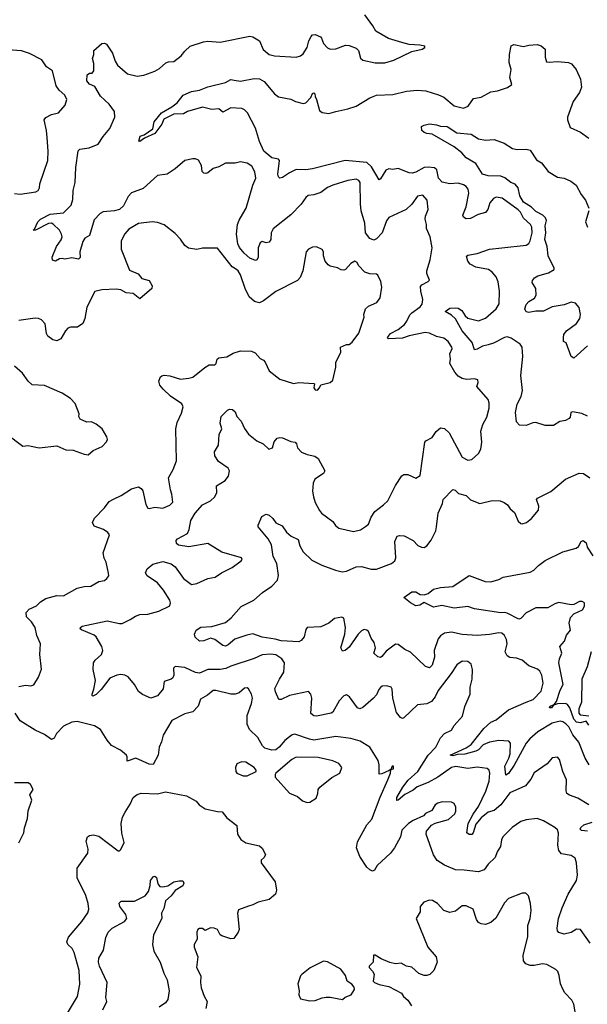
# Model space of a CAD drawing. Extents: x 2133461 to 2293071, y 753526 to 916327.
# Tile 341 of 459: x 2229582 to 2233754, y 902365 to 909600. Entities that reach past the tile are written whole.
import ezdxf

# ---------------------------------------------------------------- set-up
doc = ezdxf.new("R2010")
doc.units = 0

msp = doc.modelspace()

# ---------------------------------------------------------------- linework, layer by layer
at = {"layer": '0CON10XD'}
for points in [[(2232704.6, 904355.4), (2232755, 904380), (2232776.2, 904415), (2232837, 904483), (2232853.9, 904553.9), (2232894.2, 904645), (2232892.5, 904695), (2232908.6, 904755), (2232910.8, 904825), (2232901.2, 904865), (2232875, 904883.8), (2232834.2, 904885.8), (2232795, 904858.8), (2232754.6, 904795.4), (2232658.6, 904671.4), (2232635.4, 904624.6), (2232609.6, 904590.4), (2232575, 904572.2), (2232506.7, 904565), (2232405, 904470), (2232395, 904466.7), (2232381.7, 904471.7), (2232350.7, 904510.7), (2232324.3, 904615), (2232320.5, 904680.5), (2232312.5, 904695), (2232280, 904705), (2232247.7, 904702.3), (2232235, 904693.8), (2232221.7, 904678.3), (2232205, 904640), (2232184, 904615), (2232105, 904547.5), (2232083, 904537), (2232064.6, 904544.6), (2232005.5, 904625.5), (2231985, 904640), (2231965, 904631.2), (2231931.4, 904595), (2231885, 904512.5), (2231872.5, 904505), (2231765, 904482.9), (2231744.2, 904484.2), (2231722.5, 904502.5), (2231730, 904615), (2231723.1, 904645), (2231705, 904664.3), (2231565, 904635.6), (2231505, 904604), (2231487.5, 904605), (2231461.3, 904661.3), (2231458.1, 904685), (2231490.9, 904755), (2231523.5, 904805), (2231527.5, 904875), (2231507.8, 904905), (2231465, 904932.7), (2231425, 904938.1), (2231365, 904933.3), (2231305, 904906.2), (2231135, 904851.3), (2231097.7, 904832.3), (2231055, 904825.3), (2230965.3, 904824.7), (2230905, 904798.2), (2230875, 904804.7), (2230795, 904840.5), (2230725, 904848.6), (2230713.3, 904835), (2230714, 904785), (2230708.2, 904765), (2230695, 904754.6), (2230645, 904737.5), (2230637, 904683), (2230595, 904633.3), (2230545, 904615.7), (2230485, 904642.5), (2230456, 904665), (2230426.2, 904715), (2230380.5, 904770.5), (2230355, 904783.8), (2230325, 904790), (2230295, 904784), (2230245, 904760.8), (2230181.5, 904678.5), (2230145, 904641.9), (2230120.8, 904630.8), (2230114.2, 904634.2), (2230115.7, 904645), (2230128.1, 904681.9), (2230138.2, 904745), (2230121.4, 904825), (2230124.2, 904875), (2230137.5, 904895), (2230182.5, 904935), (2230194.3, 904965), (2230186.7, 904995), (2230145, 905066.2), (2230128.9, 905078.9), (2230035.9, 905115.9), (2230026.7, 905125), (2230028.8, 905135), (2230042.5, 905145), (2230225, 905184.4), (2230315, 905162.5), (2230335, 905164.5), (2230395, 905191.9), (2230432.6, 905217.4), (2230465, 905228.5), (2230525, 905233.3), (2230605.4, 905254.6), (2230685, 905294.3), (2230690, 905315), (2230685.5, 905335), (2230638.3, 905408.3), (2230595, 905461.2), (2230520, 905515), (2230506.2, 905535), (2230518.8, 905565), (2230560.7, 905599.3), (2230635, 905618.5), (2230695, 905603.1), (2230725, 905580), (2230785, 905494), (2230845, 905450.8), (2230885, 905457.5), (2230965, 905494), (2231020, 905505), (2231064.5, 905535.5), (2231144.1, 905575.9), (2231210, 905625), (2231216.2, 905635), (2231212.5, 905645), (2231068, 905688), (2230965, 905752.5), (2230825, 905726.4), (2230748.8, 905738.8), (2230735, 905752.5), (2230732.3, 905772.3), (2230741.2, 905785), (2230814.7, 905825.3), (2230826.9, 905855), (2230839.5, 905920.5), (2230873.1, 905975), (2230924.8, 906035.2), (2230985.6, 906065), (2231017.3, 906095), (2231031.5, 906125), (2231027.8, 906175), (2231093.1, 906215), (2231116.9, 906245), (2231124.3, 906284.3), (2231115.7, 906305), (2231044.4, 906355), (2231017.1, 906395), (2231014.4, 906425), (2231044.2, 906475), (2231047.5, 906552.5), (2231068, 906595), (2231056.7, 906635), (2231063.3, 906685), (2231108.8, 906731.2), (2231125, 906738), (2231146.7, 906735), (2231165, 906720), (2231178, 906685), (2231210.3, 906650.3), (2231235, 906595.8), (2231265, 906554.3), (2231325, 906506.7), (2231372.5, 906485), (2231413.9, 906443.9), (2231440, 906455), (2231452.3, 906497.7), (2231475.8, 906524.2), (2231495, 906530.8), (2231515, 906528.1), (2231575, 906500), (2231608, 906495), (2231617.8, 906485), (2231624.6, 906454.6), (2231653.6, 906423.6), (2231695, 906404.4), (2231752.1, 906392.1), (2231775.6, 906375.6), (2231826, 906286), (2231815, 906266.2), (2231750.8, 906225), (2231738.1, 906195), (2231735.6, 906135), (2231741.9, 906095), (2231755, 906053.3), (2231786.2, 905995), (2231800, 905975), (2231885, 905913.3), (2231904.3, 905884.3), (2231927.5, 905865), (2232035, 905839.2), (2232087.7, 905852.3), (2232125, 905876.2), (2232145.5, 905894.5), (2232165.5, 905945), (2232192.4, 905987.6), (2232257.5, 906035), (2232287.1, 906065), (2232345, 906178.8), (2232390.3, 906249.7), (2232405, 906258.8), (2232435, 906258), (2232495, 906231.2), (2232525, 906251.2), (2232561.1, 906495), (2232568, 906505), (2232615, 906531.4), (2232642.5, 906575), (2232675, 906601.4), (2232705, 906597.5), (2232739.4, 906565), (2232835, 906386.7), (2232875, 906363.3), (2232905, 906367.5), (2232955, 906413.3), (2232972, 906445), (2232978, 906495), (2232972.3, 906577.7), (2232986.7, 906625), (2233015, 906680), (2233033.3, 906745), (2233033.3, 906785), (2233025, 906810), (2232942.5, 906905), (2232952.5, 906935), (2232950, 906955), (2232925, 906962), (2232865.9, 906955.9), (2232834.2, 906964.2), (2232805, 906982), (2232780.2, 907010.2), (2232743.8, 907075), (2232749.6, 907105), (2232744.5, 907145), (2232760.8, 907185), (2232759.2, 907195), (2232731.4, 907235), (2232700.2, 907260.2), (2232645, 907273.1), (2232595, 907296.4), (2232562.1, 907302.1), (2232445, 907277.8), (2232395, 907259.2), (2232292.5, 907255), (2232286.7, 907265), (2232308, 907295), (2232365, 907323.2), (2232409.7, 907360.3), (2232428.4, 907385), (2232449.5, 907430.5), (2232465, 907446.2), (2232525, 907490.9), (2232540.4, 907509.6), (2232545.9, 907545), (2232531.3, 907605), (2232529.3, 907640.7), (2232537.8, 907652.2), (2232584.1, 907675.9), (2232593.6, 907686.4), (2232575.7, 907735), (2232575.7, 907755.7), (2232598.5, 907835), (2232614.4, 907924.4), (2232600, 908005), (2232572.5, 908065), (2232572.5, 908095), (2232562.9, 908135), (2232564.3, 908155.7), (2232584, 908205), (2232576.2, 908275), (2232545, 908310), (2232506.1, 908303.9), (2232463.8, 908245), (2232423.3, 908205), (2232295, 908146.9), (2232278.1, 908121.9), (2232247.1, 908035), (2232205, 907988.9), (2232185, 907980), (2232155, 907993.1), (2232122.9, 908035), (2232120, 908105), (2232092.7, 908195), (2232086.5, 908246.5), (2232084.4, 908404.4), (2232075, 908419.2), (2232055, 908427.5), (2231995, 908418.1), (2231885, 908384.3), (2231845, 908366.7), (2231795, 908329.6), (2231745, 908312.5), (2231702.5, 908307.5), (2231685.8, 908295), (2231650, 908245), (2231575, 908165.8), (2231445.3, 908064.7), (2231430, 908035), (2231427.8, 907985), (2231416.2, 907965), (2231395, 907961.4), (2231365, 907970.8), (2231348.9, 907961.1), (2231335.5, 907925), (2231335, 907852.5), (2231325, 907836.2), (2231315, 907832), (2231275, 907847.8), (2231231.5, 907885), (2231197.3, 907927.3), (2231185, 907953.3), (2231174.6, 908025), (2231183.2, 908095), (2231195, 908127.5), (2231223.3, 908173.3), (2231246.9, 908215), (2231296.5, 908385), (2231318.5, 908435), (2231311.3, 908481.3), (2231289.2, 908525), (2231255, 908545.8), (2231205.8, 908555.8), (2231165, 908546.2), (2231095, 908546), (2231045, 908519.4), (2231003.8, 908506.2), (2230965, 908474.2), (2230951.2, 908471.2), (2230935, 908473.8), (2230923.8, 908485), (2230918.3, 908528.3), (2230897, 908567), (2230875, 908578), (2230855, 908578), (2230795, 908566), (2230724, 908505), (2230665, 908464.4), (2230595, 908455.6), (2230489.5, 908360.5), (2230402.9, 908327.1), (2230379.8, 908300.2), (2230345, 908233.8), (2230315, 908206), (2230280, 908195), (2230195, 908187.5), (2230174.4, 908175.6), (2230129.7, 908130.3), (2230095.4, 908014.6), (2230061.2, 907995), (2230045, 907970), (2230023.5, 907895), (2230026, 907854), (2230015, 907840), (2229965, 907851.2), (2229915, 907840), (2229895, 907846.2), (2229875, 907844), (2229845, 907827.1), (2229823.6, 907833.6), (2229821.1, 907855), (2229851.9, 907935), (2229886.2, 907983.8), (2229893.1, 908005), (2229890.6, 908025), (2229875, 908053.8), (2229828.6, 908098.6), (2229815, 908104.4), (2229795, 908102.2), (2229697.5, 908055), (2229680, 908055), (2229690, 908060), (2229715.6, 908115), (2229735, 908135.5), (2229805, 908170.4), (2229905, 908182.2), (2229961.3, 908238.7), (2229971.8, 908278.2), (2229974.6, 908345), (2229990.8, 908405), (2229993.8, 908515), (2230012.9, 908637.1), (2230025, 908648), (2230092.2, 908657.8), (2230158, 908685), (2230195, 908742), (2230245, 908801.2), (2230280.6, 908885), (2230280, 908925), (2230240.6, 908980.6), (2230175, 909039.2), (2230135, 909110), (2230095, 909126.7), (2230075, 909150), (2230077.5, 909195), (2230095, 909206.7), (2230115, 909207.5), (2230126.1, 909223.9), (2230127.3, 909277.3), (2230116.7, 909315), (2230126.7, 909345), (2230127.5, 909375), (2230185, 909426), (2230205, 909428.8), (2230220.7, 909420.7), (2230263.3, 909355), (2230282.9, 909295), (2230300, 909265), (2230375, 909201.4), (2230445, 909184.3), (2230495, 909192), (2230575, 909221.2), (2230608.8, 909241.2), (2230655.8, 909284.2), (2230675, 909290.8), (2230715, 909292), (2230768.6, 909335), (2230795, 909369.4), (2230835.4, 909404.6), (2230932.1, 909437.9), (2230965, 909442.9), (2231056.1, 909436.1), (2231275, 909478.5), (2231295, 909474.4), (2231345, 909446), (2231371.1, 909381.1), (2231416.7, 909345), (2231455, 909334.4), (2231615, 909324), (2231645.9, 909334.1), (2231665, 909350), (2231695.7, 909395), (2231706.9, 909445), (2231723.8, 909476.2), (2231735, 909488.1), (2231755, 909492.2), (2231792, 909475), (2231800.8, 909465), (2231814.2, 909425), (2231844.5, 909394.5), (2231865, 909384.3), (2231905, 909386.9), (2231976.4, 909413.6), (2232005, 909410.4), (2232055, 909390.5), (2232072.9, 909375), (2232088.3, 909318.3), (2232105, 909303.3), (2232195, 909284), (2232265.7, 909284.3), (2232333.3, 909303.3), (2232465, 909366), (2232540, 909385), (2232560, 909395), (2232560, 909405), (2232523.6, 909413.6), (2232445, 909419.2), (2232391.7, 909431.7), (2232292.4, 909462.4), (2232198.8, 909515), (2232178, 909555), (2232118.9, 909635)], [(2229545, 908323.3), (2229585, 908317.5), (2229700, 908335), (2229718.8, 908345), (2229728, 908365), (2229729.2, 908395), (2229787.8, 908565), (2229790.6, 908635), (2229784.5, 908735.5), (2229780, 908785), (2229761.4, 908865), (2229775, 908880.8), (2229815, 908902.5), (2229866.7, 908915), (2229917.3, 908972.7), (2229928.6, 909015), (2229914.4, 909045), (2229873.3, 909083.3), (2229849.6, 909115), (2229823.5, 909223.5), (2229778.6, 909255), (2229744.2, 909304.2), (2229653, 909353), (2229595, 909372.5), (2229495, 909378.1)], [(2233755, 906686.9), (2233715, 906705.5), (2233645, 906720), (2233632.5, 906715), (2233629.3, 906680.7), (2233620.7, 906669.3), (2233594.1, 906655.9), (2233553.2, 906646.8), (2233505, 906618.8), (2233445, 906619.2), (2233375, 906640), (2233355, 906638), (2233305, 906618), (2233255, 906621.2), (2233232.9, 906645), (2233226.5, 906715), (2233239.1, 906775), (2233268.3, 906831.7), (2233276.9, 906875), (2233266.1, 906985), (2233280.5, 907125), (2233276.2, 907195), (2233260.5, 907215), (2233195, 907261.1), (2233165, 907271), (2233145, 907265.8), (2233065, 907222.9), (2233025, 907210.7), (2232985, 907201.9), (2232945, 907179.1), (2232924.7, 907174.7), (2232908.6, 907228.6), (2232833.8, 907313.8), (2232785, 907402.3), (2232755, 907429.2), (2232710, 907455), (2232745, 907480), (2232785, 907483.8), (2232805, 907479.6), (2232833.1, 907463.1), (2232856.2, 907425), (2232875, 907407.5), (2232955, 907387.8), (2233005, 907408.1), (2233085.7, 907475), (2233107.2, 907512.8), (2233107.8, 907605), (2233100, 907675), (2233085, 907710.8), (2233056.2, 907746.2), (2233027.5, 907765), (2232935, 907780.9), (2232893.5, 907803.5), (2232877.1, 907825), (2232866.4, 907863.6), (2232875, 907871.2), (2232945, 907881.9), (2233035, 907913.6), (2233126.2, 907923.8), (2233305, 907942.5), (2233324, 907955), (2233334.5, 907975.5), (2233349.5, 908035), (2233347.8, 908075), (2233335.7, 908095), (2233285, 908140.8), (2233262.2, 908185), (2233245, 908202.2), (2233128.6, 908288.6), (2233085, 908295.7), (2233065, 908287.1), (2233039.1, 908255), (2233023.2, 908205), (2233006.6, 908183.4), (2232951.8, 908168.2), (2232895, 908140.6), (2232865, 908136.2), (2232845, 908150), (2232839.2, 908165), (2232864, 908226), (2232882.9, 908325), (2232879.6, 908355), (2232865, 908375.5), (2232845, 908387.9), (2232805, 908399.6), (2232745, 908395.3), (2232686.9, 908406.9), (2232660.9, 908435), (2232648.1, 908498.1), (2232630.6, 908510.6), (2232585, 908516.9), (2232555, 908514), (2232495, 908480.4), (2232467.4, 908472.6), (2232445, 908474.6), (2232365, 908505.8), (2232325, 908499.2), (2232295, 908504), (2232274, 908495), (2232235, 908430), (2232225, 908422.5), (2232169.3, 908519.3), (2232135, 908551.5), (2231975, 908566.2), (2231735, 908503.3), (2231685, 908497.5), (2231615, 908500), (2231565, 908475.7), (2231515, 908441.2), (2231495, 908436.7), (2231485, 908446.7), (2231480, 908465), (2231491.2, 908565), (2231485, 908576.7), (2231435, 908586), (2231377.5, 908635), (2231344.4, 908705), (2231314.4, 908804.4), (2231255.9, 908915.9), (2231235, 908937.8), (2231215, 908948.5), (2231135, 908952.5), (2231075, 908920), (2231045, 908944.2), (2230995, 908940), (2230925, 908956.7), (2230815, 908925.5), (2230785, 908908.6), (2230715, 908905.6), (2230640.6, 908869.4), (2230627.2, 908832.8), (2230576.5, 908765), (2230500.5, 908729.5), (2230465, 908704.4), (2230458.3, 908708.3), (2230468, 908745), (2230496.2, 908753.8), (2230561.5, 908798.5), (2230570.3, 908849.7), (2230623.3, 908916.7), (2230700.5, 908959.5), (2230740.5, 908989.5), (2230784.2, 909045.8), (2230845, 909072), (2230905, 909082), (2230965, 909108), (2231095, 909138.8), (2231135, 909160), (2231157.5, 909155), (2231205, 909149.4), (2231305, 909169.2), (2231345, 909165.7), (2231378.8, 909145), (2231454.2, 909055), (2231484.5, 909034.5), (2231575, 909015.6), (2231609.1, 908999.1), (2231665, 908984), (2231685, 908988.8), (2231721.4, 909028.6), (2231735, 909057.5), (2231745, 909062.5), (2231752.5, 909055), (2231753.3, 909035), (2231765, 909013.3), (2231785, 908934.3), (2231805, 908919.1), (2231855, 908910), (2231905, 908926.7), (2231995, 908944.4), (2232055, 908965.6), (2232155, 909025.5), (2232205, 909046.9), (2232325, 909050.4), (2232425, 909075.4), (2232505, 909081.8), (2232566.5, 909076.5), (2232661.2, 909048.8), (2232700.1, 909030.1), (2232775, 908967.8), (2232845, 908949.2), (2232878.8, 908965), (2232918.8, 909021.2), (2232975, 909030.8), (2233045, 909070), (2233095, 909077.5), (2233167.9, 909102.1), (2233198.8, 909125), (2233184.4, 909175), (2233195.8, 909235), (2233180, 909285), (2233183.1, 909345), (2233195, 909408.8), (2233215, 909417.5), (2233285, 909404), (2233325, 909414), (2233385, 909418.1), (2233415, 909408.9), (2233445.6, 909385), (2233444.2, 909325), (2233455, 909291.2), (2233475, 909287.5), (2233535, 909293.3), (2233615, 909286.4), (2233638.6, 909275), (2233671.4, 909235), (2233704, 909164), (2233712.2, 909105), (2233698.1, 909065), (2233650.9, 908999.1), (2233608.1, 908885), (2233608.6, 908865), (2233628, 908808), (2233703.2, 908773.2), (2233765, 908728.6)], [(2233365.7, 907704.3), (2233391.7, 907718.3), (2233469.2, 907740.8), (2233510.8, 907765), (2233511.1, 907775), (2233467.4, 907865), (2233458.3, 907935), (2233443.1, 907985), (2233450.3, 908035), (2233445.4, 908085), (2233454, 908125), (2233448.3, 908145), (2233428.2, 908165), (2233375, 908191.7), (2233343.7, 908223.7), (2233285, 908259.8), (2233257.3, 908305), (2233246, 908366), (2233225, 908392), (2233192.5, 908405), (2233147.8, 908437.8), (2233119.9, 908449.9), (2233025, 908453.1), (2232985, 908464.3), (2232934.7, 908544.7), (2232863.8, 908585), (2232831.2, 908621.2), (2232776.8, 908666.8), (2232615, 908760), (2232575, 908764.4), (2232555, 908770.6), (2232537.5, 908785), (2232536, 908815), (2232554.6, 908825.4), (2232595, 908834.6), (2232645, 908828.2), (2232675, 908817.5), (2232725, 908814.6), (2232795, 908769.2), (2232900.1, 908760.1), (2232955, 908724), (2233006.1, 908716.1), (2233069.3, 908719.3), (2233143.9, 908693.9), (2233205, 908654.2), (2233237.7, 908647.7), (2233305, 908650), (2233335, 908641.2), (2233380.5, 908570.5), (2233417.7, 908547.7), (2233466.7, 908485), (2233535, 908442.5), (2233585, 908435.6), (2233633.8, 908415), (2233673.4, 908383.4), (2233708.8, 908315), (2233741.2, 908275), (2233766.7, 908215)], [(2233766.7, 908195), (2233742, 908115), (2233756, 908075)], [(2229575, 904700), (2229625, 904711.4), (2229665, 904704.4), (2229685, 904713.8), (2229721.3, 904768.7), (2229741.7, 904828.3), (2229731.2, 904935), (2229736.2, 905015), (2229708.8, 905075), (2229695.8, 905135), (2229668, 905175), (2229631.7, 905211.7), (2229628.8, 905245), (2229651.2, 905268.8), (2229705, 905293.8), (2229735, 905323.3), (2229775, 905346.7), (2229855, 905369.2), (2229905, 905368), (2230005.7, 905424.3), (2230055, 905435.8), (2230105, 905438.8), (2230165, 905472), (2230205, 905480), (2230223.3, 905495), (2230236.2, 905515), (2230236, 905534), (2230218.8, 905615), (2230204.2, 905644.2), (2230196.4, 905683.6), (2230241.2, 905815), (2230231.2, 905831.2), (2230198.8, 905855), (2230128.5, 905878.5), (2230118.5, 905905), (2230131.7, 905938.3), (2230206.7, 906013.3), (2230239.2, 906060.8), (2230272.2, 906077.8), (2230326.9, 906103.1), (2230405, 906152.5), (2230455, 906168), (2230475, 906156.7), (2230487.7, 906137.7), (2230508.8, 906038.8), (2230525, 906012), (2230535, 906008.8), (2230575, 906018.8), (2230635, 906011.2), (2230685, 906033.3), (2230706.7, 906055), (2230701.2, 906115), (2230690.8, 906145), (2230676.5, 906235), (2230709.2, 906295), (2230735, 906360), (2230728.9, 906595), (2230738.7, 906641.3), (2230770.9, 906709.1), (2230784.4, 906755), (2230775, 906776.9), (2230690.5, 906835), (2230636, 906885), (2230612.9, 906915), (2230606, 906945), (2230616.2, 906975), (2230625.7, 906984.3), (2230645, 906988.6), (2230685, 906984.3), (2230765, 906957.8), (2230825, 906965.8), (2230855, 906973.3), (2230944.2, 907045.8), (2230975, 907063.3), (2231016.2, 907065), (2231026, 907075), (2231033.3, 907105), (2231045, 907116.2), (2231105, 907122), (2231150.5, 907149.5), (2231205, 907167.5), (2231285, 907164), (2231312.5, 907152.5), (2231350.7, 907110.7), (2231375, 907097.5), (2231386.7, 907085), (2231415, 907020), (2231495, 906960), (2231595, 906926.7), (2231635, 906933.3), (2231745, 906927.5), (2231750, 906925), (2231743.3, 906895), (2231755, 906880), (2231771.7, 906878.3), (2231786.7, 906895), (2231795, 906917.5), (2231865, 906933.3), (2231885, 906952.5), (2231907, 907047), (2231906.7, 907085), (2231942.5, 907155), (2231940, 907195), (2231985, 907212.5), (2232005, 907213.3), (2232025, 907230), (2232075, 907297.5), (2232113.3, 907415), (2232111.2, 907435), (2232123.3, 907475), (2232145.5, 907494.5), (2232208.2, 907521.8), (2232232.4, 907557.6), (2232244.2, 907635), (2232237.3, 907677.3), (2232213.9, 907723.9), (2232205, 907730), (2232155, 907732.9), (2232118.8, 907745), (2232073.2, 907793.2), (2232063.3, 907815), (2232045, 907826.2), (2232015, 907808.8), (2231976, 907765), (2231965, 907760), (2231945, 907762.5), (2231917.9, 907777.9), (2231865, 907788.1), (2231848.5, 907798.5), (2231826.4, 907826.4), (2231814.2, 907864.2), (2231815.6, 907895.6), (2231805, 907912.5), (2231765, 907932.5), (2231735, 907928.8), (2231705, 907913.3), (2231688.8, 907895), (2231663.8, 907755), (2231643.8, 907706.2), (2231623.3, 907685), (2231465, 907603.8), (2231375, 907534.2), (2231345, 907520.8), (2231309.1, 907529.1), (2231270, 907565), (2231238.8, 907625), (2231205, 907726.7), (2231188.6, 907755), (2231168.6, 907768.6), (2231143.3, 907783.3), (2231035, 907921.2), (2230925, 907922), (2230885, 907912.5), (2230822.7, 907922.7), (2230795, 907940), (2230765, 907987.5), (2230725, 908030), (2230643.9, 908093.9), (2230595, 908111.2), (2230555, 908116), (2230455, 908103.3), (2230385, 908060.8), (2230355, 908028), (2230327.1, 907975), (2230327.5, 907915), (2230389.7, 907759.7), (2230453.2, 907733.2), (2230478.8, 907698.8), (2230533, 907683), (2230555.8, 907645.8), (2230553.8, 907625), (2230465, 907550), (2230415, 907588), (2230365, 907593.1), (2230325, 907616.5), (2230290.4, 907619.6), (2230185, 907615.5), (2230135, 907602), (2230075, 907488.8), (2230061.1, 907405), (2230045, 907369.2), (2230008.1, 907341.9), (2229955, 907340), (2229935, 907332.5), (2229918.1, 907315), (2229885, 907256.2), (2229855, 907241.4), (2229825, 907248.6), (2229790, 907275), (2229778, 907295), (2229770, 907365), (2229742.5, 907395), (2229720, 907405), (2229695, 907407.1), (2229575, 907389.2)], [(2233756.2, 907205), (2233655, 907113.8), (2233635, 907126.7), (2233600, 907225), (2233580, 907235), (2233580, 907265), (2233582.7, 907287.3), (2233602, 907315), (2233675, 907368.5), (2233699.6, 907405), (2233704.6, 907435), (2233695.5, 907485), (2233668.2, 907518.2), (2233635, 907524.6), (2233585, 907506), (2233495, 907490), (2233431.5, 907458.5), (2233375, 907459.6), (2233325, 907448.9), (2233304.3, 907454.3), (2233294.4, 907475), (2233305, 907508), (2233325, 907528.6), (2233366.2, 907555), (2233378.8, 907575), (2233375.8, 907625.8), (2233349.3, 907669.3), (2233351.2, 907685), (2233365.7, 907704.3)], [(2229486.1, 906556.1), (2229605, 906466.7), (2229645, 906472.5), (2229666.4, 906466.4), (2229725, 906453.8), (2229855, 906470), (2229920.7, 906440.7), (2229975, 906437.5), (2230055, 906407.5), (2230085, 906402.5), (2230122.5, 906435), (2230187.5, 906465), (2230220.7, 906499.3), (2230226.7, 906515), (2230223.3, 906535), (2230187.5, 906595), (2230145, 906627.5), (2230110, 906645), (2230075, 906643.3), (2230027.5, 906665), (2230016.7, 906685), (2230020, 906705), (2229990.7, 906780.7), (2229956.1, 906816.1), (2229895, 906856.2), (2229765, 906913.1), (2229675, 906916.2), (2229645, 906943.3), (2229602.7, 907002.7), (2229544.5, 907054.5)], [(2231361.1, 905948.9), (2231395, 905966.9), (2231415, 905958.9), (2231441.8, 905935), (2231465, 905902.9), (2231511.4, 905881.4), (2231544, 905835), (2231577.5, 905805), (2231629.6, 905779.6), (2231641.2, 905735), (2231665, 905690.6), (2231729.1, 905629.1), (2231802.6, 905592.6), (2231904.5, 905554.5), (2231953.7, 905543.7), (2231985, 905548.5), (2232055, 905580.8), (2232095, 905582.1), (2232165, 905563.8), (2232205, 905563.8), (2232315, 905603.5), (2232338.6, 905625), (2232346.9, 905645), (2232340.8, 905765), (2232355.9, 905804.1), (2232375, 905810), (2232407.3, 905807.3), (2232473.6, 905773.6), (2232507.7, 905737.7), (2232535, 905724.3), (2232555, 905722.5), (2232575, 905734), (2232605.7, 905775), (2232640, 905845), (2232645.4, 905874.6), (2232658.8, 905975), (2232690, 906045), (2232696, 906075), (2232765, 906149.2), (2232784.3, 906144.3), (2232808.3, 906118.3), (2232865, 906103.8), (2232895, 906072.5), (2232965, 906045.7), (2233055, 906068.6), (2233115, 906064.2), (2233143, 906053), (2233166.6, 906036.6), (2233188, 906005), (2233218.8, 905978.8), (2233246.7, 905915), (2233265, 905897.5), (2233275, 905896.7), (2233307.5, 905905), (2233343.9, 905936.1), (2233395, 905997.5), (2233398.8, 906025), (2233380, 906075), (2233387.5, 906085), (2233486, 906134), (2233595, 906223.5), (2233695, 906268.6), (2233726.7, 906265), (2233772, 906235)], [(2233768.8, 904125), (2233738.1, 904175), (2233691, 904291), (2233647.4, 904345), (2233617.5, 904405), (2233597.1, 904427.1), (2233575, 904441.3), (2233555, 904445.3), (2233495, 904431.8), (2233391.9, 904368.1), (2233330.9, 904315), (2233305, 904284.5), (2233217.9, 904122.1), (2233175, 904061.8), (2233155, 904048.8), (2233148, 904115), (2233178.7, 904175), (2233186.7, 904205), (2233188.8, 904285), (2233178.1, 904298.1), (2233105, 904304.5), (2233035, 904290.7), (2232988.8, 904271.2), (2232955, 904236.4), (2232935, 904226.1), (2232855, 904204.4), (2232799.1, 904200.9), (2232765, 904190.9), (2232746.7, 904195), (2232865, 904250.5), (2232901.1, 904275), (2232995, 904392.5), (2233045, 904439.2), (2233084.4, 904455.6), (2233175, 904529.5), (2233304, 904585), (2233355.6, 904605), (2233414.7, 904665.3), (2233430, 904725), (2233421.1, 904785), (2233405, 904814), (2233388.3, 904828.3), (2233325, 904852.5), (2233275, 904893.8), (2233235, 904910), (2233185, 904914.3), (2233165, 904926), (2233151.5, 904955), (2233164.5, 905015), (2233160.8, 905045), (2233145, 905075.7), (2233125, 905092.9), (2233105, 905095.3), (2233035, 905081.7), (2232945, 905075.3), (2232835, 905083.6), (2232755, 905099.2), (2232705, 905093.6), (2232675, 905073.3), (2232658.1, 905051.9), (2232629.1, 904965), (2232631.5, 904915), (2232613.6, 904856.4), (2232595, 904837.1), (2232565, 904848.1), (2232455, 904953.3), (2232413.6, 904973.6), (2232365, 905008.6), (2232345, 905012.5), (2232275, 904960), (2232245, 904920), (2232235, 904914.3), (2232215, 904918), (2232186.2, 904945), (2232196.7, 904985), (2232188.1, 905025), (2232165.6, 905055), (2232146, 905105), (2232135, 905115.8), (2232115, 905119.2), (2232095, 905109.2), (2232070, 905085), (2232005, 904989.1), (2231975, 904964.2), (2231955, 904961.2), (2231942.9, 904985), (2231971.4, 905085), (2231976.9, 905135), (2231965, 905203.3), (2231949.3, 905209.3), (2231895, 905201.2), (2231855, 905166.7), (2231795, 905140), (2231695, 905133.3), (2231685, 905120), (2231673.8, 905065), (2231652.2, 905037.8), (2231635, 905030), (2231504.3, 905035.7), (2231459.5, 905049.5), (2231365, 905062.2), (2231295, 905088.6), (2231252.4, 905077.6), (2231162.4, 905047.6), (2231115, 905007.5), (2231095, 904998.2), (2231075, 905002.9), (2231017.1, 905045), (2230985, 905054.6), (2230935, 905035.4), (2230905, 905034.3), (2230872.7, 905062.7), (2230868.1, 905085), (2230880, 905115), (2230913.8, 905136.2), (2230995, 905140.5), (2231095, 905171.9), (2231135.4, 905204.6), (2231210.8, 905289.2), (2231304, 905335), (2231367.6, 905392.4), (2231435, 905438.8), (2231478.3, 905481.7), (2231484.3, 905515.7), (2231472.9, 905605), (2231444.2, 905655), (2231432.8, 905742.8), (2231409.4, 905785), (2231335.8, 905875), (2231334.4, 905885), (2231361.1, 905948.9)], [(2233765, 904416.7), (2233745, 904446.9), (2233705.3, 904434.7), (2233675, 904437.4), (2233655, 904461.5), (2233624.8, 904544.8), (2233609.2, 904569.2), (2233595, 904576.9), (2233536.2, 904573.8), (2233506.4, 904563.6), (2233490, 904545), (2233477.5, 904545), (2233482.5, 904555), (2233511.7, 904568.3), (2233528.8, 904591.2), (2233554.5, 904674.5), (2233577.7, 904715), (2233545.9, 904875), (2233550, 904905), (2233566.1, 904945), (2233552.7, 904995), (2233585.8, 905035), (2233601.1, 905078.9), (2233630.5, 905115), (2233622.2, 905165), (2233631.5, 905208.5), (2233655, 905233.7), (2233719.4, 905265), (2233735, 905290), (2233735, 905315.8), (2233717.5, 905325), (2233697.5, 905325), (2233655.7, 905304.3), (2233635, 905301.8), (2233545, 905317.3), (2233515, 905307.5), (2233465, 905277.5), (2233375, 905277.9), (2233305, 905240.9), (2233265, 905201.4), (2233250, 905195), (2233165, 905238.8), (2233145, 905244.5), (2233118.2, 905241.8), (2232925, 905270.8), (2232875, 905287.5), (2232775, 905277.1), (2232685, 905296.2), (2232625, 905283.3), (2232555, 905318.6), (2232522.8, 905297.2), (2232495, 905294.5), (2232455, 905314.5), (2232406.7, 905355), (2232465, 905396.8), (2232495, 905397.1), (2232525, 905376.5), (2232555, 905375.4), (2232585, 905384.5), (2232625, 905416.7), (2232675, 905428.1), (2232765, 905434.3), (2232885, 905517.5), (2233002.8, 905472.8), (2233045, 905470.6), (2233103, 905487), (2233135, 905503.8), (2233335, 905540.8), (2233362, 905555), (2233395, 905588.8), (2233445, 905626), (2233575, 905689.2), (2233672.7, 905717.3), (2233689.4, 905730.6), (2233710, 905765), (2233725, 905773.3), (2233745, 905756.7), (2233754.4, 905724.4), (2233795, 905662)], [(2233783.8, 904955), (2233752.3, 904845), (2233715.4, 904755), (2233712.5, 904585), (2233693.2, 904536.8), (2233691.9, 904505), (2233702.6, 904492.6), (2233765, 904484.5)], [(2233775.6, 902815), (2233704.2, 902914.2), (2233675, 902917.5), (2233635, 902891.9), (2233585, 902880), (2233545, 902892.5), (2233536.1, 902906.1), (2233534, 902925), (2233541.9, 902995), (2233569.4, 903075), (2233614.2, 903175.8), (2233675.4, 903274.6), (2233682.2, 903315), (2233675.6, 903405), (2233665, 903438.8), (2233635, 903460), (2233565, 903471.1), (2233545.5, 903495), (2233537.5, 903535), (2233543.2, 903623.2), (2233535, 903646.7), (2233516.2, 903665), (2233432.4, 903712.4), (2233385, 903730.8), (2233305, 903721.2), (2233265, 903708.8), (2233201.2, 903665), (2233132.5, 903595), (2233123.5, 903575), (2233116.2, 903525), (2233092.5, 903485), (2233078.1, 903445), (2233025.4, 903394.6), (2232996.4, 903353.6), (2232955, 903338.1), (2232849.7, 903350.3), (2232785, 903353.1), (2232705, 903386.7), (2232651.3, 903421.3), (2232623.7, 903463.7), (2232570.8, 903615), (2232571.4, 903638.6), (2232608.3, 903681.7), (2232635, 903696), (2232735, 903724.3), (2232780, 903765), (2232789.2, 903785), (2232787.5, 903815), (2232775, 903840), (2232755, 903850.8), (2232687.7, 903852.3), (2232655, 903844), (2232635, 903830), (2232610.5, 903789.5), (2232565, 903766.7), (2232550.7, 903749.3), (2232473.2, 903716.8), (2232440, 903695), (2232391.4, 903645), (2232380.8, 903595), (2232338, 903515), (2232307.5, 903475), (2232208.8, 903385), (2232190, 903350), (2232175, 903343.3), (2232155, 903353.8), (2232135, 903374), (2232082.3, 903452.3), (2232057.5, 903515), (2232065, 903560), (2232134.3, 903685), (2232171.2, 903725), (2232232.3, 903887.7), (2232289.2, 904015), (2232307.5, 904065), (2232310, 904090), (2232330, 904095), (2232330, 904115), (2232320, 904115), (2232310, 904090), (2232297.5, 904082.5), (2232245, 904058.8), (2232225, 904057.5), (2232223.6, 904125), (2232216.4, 904156.4), (2232155, 904254), (2232085, 904298), (2232015, 904318.9), (2231905, 904333.6), (2231745, 904307.4), (2231712.8, 904312.8), (2231605, 904349.6), (2231585, 904344.5), (2231565, 904330.4), (2231531.8, 904305), (2231489.1, 904255), (2231465, 904236.2), (2231435, 904232.8), (2231385, 904247.3), (2231367.5, 904265), (2231333.6, 904325), (2231272.2, 904385), (2231254, 904424), (2231253, 904487), (2231285.5, 904575), (2231292.5, 904615), (2231285.8, 904645), (2231265, 904683.8), (2231255, 904691.2), (2231235, 904688), (2231195, 904653.1), (2231165, 904643.3), (2231135, 904644.4), (2231025, 904672), (2231005, 904672), (2230963, 904637), (2230911.7, 904608.3), (2230893.3, 904556.7), (2230855, 904513.8), (2230795, 904500.8), (2230699.7, 904450.3), (2230636.3, 904343.7), (2230625.5, 904295), (2230607.1, 904255), (2230600, 904195), (2230563.6, 904126.4), (2230535, 904130), (2230436.4, 904173.6), (2230371.7, 904151.7), (2230372.5, 904185), (2230366.7, 904195), (2230323, 904233), (2230257.9, 904267.9), (2230225.5, 904305.5), (2230175.6, 904385.6), (2230132.3, 904412.3), (2230005, 904442.5), (2229965, 904437.5), (2229905, 904410), (2229851.5, 904355), (2229835, 904320), (2229815, 904310.9), (2229765, 904348.2), (2229695, 904379.5), (2229585, 904448.8), (2229548.8, 904505)], [(2233765, 903830.4), (2233685, 903881.2), (2233622.4, 903902.4), (2233604, 903915), (2233598, 903935), (2233601.9, 904015), (2233574.2, 904075), (2233550, 904165), (2233535, 904182.5), (2233495, 904177.5), (2233458.8, 904131.2), (2233365, 904067.1), (2233339.9, 904020.1), (2233300.2, 903969.8), (2233185, 903918.5), (2233119.9, 903830.1), (2233069.6, 903790.4), (2233025, 903777.5), (2232973.3, 903735), (2232935, 903688.9), (2232915.3, 903625), (2232905, 903612.7), (2232885, 903612.5), (2232868, 903625), (2232879.6, 903695), (2232915, 903763.1), (2232955, 903819.4), (2233008.2, 903931.8), (2233032.7, 904005), (2233037.9, 904065), (2233034.2, 904085), (2233019.1, 904099.1), (2232945, 904109.1), (2232875, 904098.2), (2232788.3, 904111.7), (2232755, 904105.5), (2232655, 904033.8), (2232583.9, 903996.1), (2232505, 903963.8), (2232475, 903939.6), (2232413, 903907), (2232365, 903865.7), (2232353.7, 903863.7), (2232355, 903885.8), (2232398.6, 903961.4), (2232437, 904013), (2232509.4, 904075), (2232585, 904196.9), (2232641.5, 904255), (2232675.4, 904324.6), (2232704.6, 904355.4)], [(2231695, 903849.2), (2231715, 903851.2), (2231760.7, 903879.3), (2231773.8, 903915), (2231776, 903945), (2231787.9, 903962.1), (2231877.4, 904032.6), (2231936, 904065), (2231949.2, 904105), (2231928.8, 904135), (2231883.6, 904153.6), (2231775, 904178.5), (2231615, 904182.2), (2231582.2, 904165), (2231463.8, 904065), (2231458.8, 904055), (2231461.2, 904035), (2231565, 903916.7), (2231625, 903893.3), (2231659.7, 903859.7), (2231695, 903849.2)], [(2231255, 904043.8), (2231320, 904075), (2231320, 904085), (2231306.7, 904105), (2231245, 904144), (2231212.3, 904147.7), (2231178.3, 904131.7), (2231168.8, 904105), (2231172, 904075), (2231178.8, 904065), (2231225, 904044), (2231255, 904043.8)], [(2229575, 903552.5), (2229613.3, 903625), (2229617, 903663), (2229638.3, 903731.7), (2229643.6, 903786.4), (2229672.5, 903865), (2229657.5, 903905), (2229680, 903945), (2229660.7, 903980.7), (2229645, 903993.3), (2229545, 903993.8)], [(2229918, 902275), (2230006.8, 902423.2), (2230024.2, 902514.2), (2230018.9, 902615), (2229982.9, 902745), (2229968, 902775), (2229936.2, 902805), (2229929.2, 902825), (2229940.2, 902859.8), (2230039.4, 902975), (2230082.4, 903037.6), (2230090, 903065), (2230085.7, 903105), (2230067.5, 903165), (2230004.4, 903295), (2230004.2, 903365), (2230084, 903475), (2230085.8, 903505), (2230070, 903565), (2230080, 903595), (2230095, 903606.7), (2230125, 903610), (2230165, 903602), (2230305, 903493.3), (2230315, 903492.5), (2230325, 903502.5), (2230350, 903555), (2230332.7, 903622.7), (2230328.9, 903695), (2230338.7, 903741.3), (2230356.7, 903776.7), (2230394, 903835), (2230416.2, 903885), (2230445, 903906.9), (2230475, 903916.7), (2230595, 903910.8), (2230655, 903925.6), (2230807.3, 903897.3), (2230878.3, 903858.3), (2230901.2, 903831.2), (2230945, 903802), (2231035, 903781.2), (2231069.3, 903779.3), (2231103.8, 903735), (2231178.8, 903678.8), (2231183.6, 903616.4), (2231207.3, 903577.3), (2231245, 903552.9), (2231345, 903530), (2231365, 903512.5), (2231390, 903465), (2231380, 903445), (2231357.5, 903425), (2231356.7, 903405), (2231461.2, 903265), (2231468.8, 903205), (2231463.3, 903175), (2231415, 903136), (2231335, 903116.9), (2231295, 903095.6), (2231265, 903087.1), (2231189.3, 903060.7), (2231183.9, 903036.1), (2231195.9, 902914.1), (2231188.8, 902895), (2231155, 902848.8), (2231135, 902846), (2231068.1, 902868.1), (2231056.9, 902876.9), (2231035.8, 902915), (2231012.5, 902925), (2230985, 902928), (2230945, 902907.5), (2230925, 902922.5), (2230905, 902922.5), (2230892.5, 902915), (2230883.3, 902895), (2230886.2, 902845), (2230864.2, 902805), (2230865.8, 902785), (2230890.8, 902715), (2230881.2, 902635), (2230914.3, 902575), (2230910.6, 902525), (2230915.7, 902485.7), (2230937.5, 902425), (2230959.2, 902385), (2230951.2, 902335)], [(2233755, 903638.2), (2233712.5, 903642.5), (2233703, 903653), (2233707.3, 903665), (2233729.5, 903685), (2233789.1, 903705)], [(2230193.3, 902325), (2230223.8, 902385), (2230215.4, 902415), (2230224.6, 902525), (2230167.9, 902645), (2230160.4, 902675), (2230162.7, 902705), (2230197.6, 902762.4), (2230214.4, 902855.6), (2230232.5, 902895), (2230261.2, 902925), (2230353.3, 902975), (2230370, 902995), (2230362.9, 903025), (2230317.5, 903085), (2230312.1, 903107.9), (2230327.5, 903122.5), (2230425, 903122.7), (2230505, 903163.5), (2230527.8, 903195), (2230540.9, 903239.1), (2230543.1, 903275), (2230565, 903305.6), (2230575, 903306.9), (2230586.7, 903296.7), (2230598.3, 903251.7), (2230611.5, 903231.5), (2230635, 903227.5), (2230672, 903235), (2230715, 903265.5), (2230755, 903273.3), (2230782.5, 903272.5), (2230789.2, 903255), (2230780.8, 903235), (2230725, 903200.6), (2230696.7, 903163.2), (2230653.1, 903125), (2230640.5, 903069.5), (2230623.3, 903035), (2230626.2, 902995), (2230565.4, 902875), (2230558.8, 902805), (2230567.1, 902755), (2230613.9, 902673.9), (2230641.5, 902595), (2230666.4, 902545), (2230681.5, 902465), (2230670.3, 902399.7), (2230653.1, 902376.9), (2230608, 902345)], [(2233334.4, 902995.6), (2233341.2, 903055), (2233336.4, 903106.4), (2233321.7, 903161.7), (2233301.7, 903181.7), (2233275, 903182.5), (2233175, 903143.3), (2233145, 903110), (2233081.5, 902998.5), (2233045, 902965.7), (2233005, 902951.9), (2232975, 902955.7), (2232955, 902967.5), (2232939.8, 902989.8), (2232915, 903063.3), (2232865, 903090), (2232835, 903090), (2232785, 903048.6), (2232745, 903040.6), (2232700, 903055), (2232653.3, 903105), (2232617.7, 903127.7), (2232595, 903130), (2232553, 903117), (2232526.7, 903085), (2232525.7, 903044.3), (2232496.2, 902995), (2232582, 902785), (2232643.3, 902715), (2232650, 902675), (2232627.5, 902615), (2232596.1, 902583.9), (2232575, 902576.7), (2232555, 902576.2), (2232515, 902592), (2232465, 902638), (2232425, 902646.2), (2232385, 902668.8), (2232345, 902663.8), (2232303.6, 902673.6), (2232239.3, 902699.3), (2232195, 902727.5), (2232182.5, 902727.5), (2232180, 902675), (2232150, 902645), (2232150, 902635), (2232175, 902610), (2232187, 902587), (2232180, 902535), (2232190, 902525), (2232225, 902510), (2232295, 902496.2), (2232388.5, 902448.5), (2232404, 902424), (2232436, 902395), (2232462, 902355)], [(2233771.7, 902181.7), (2233745, 902225.7), (2233685, 902271.9), (2233666.9, 902295), (2233655, 902367.5), (2233640, 902395), (2233589.5, 902449.5), (2233575, 902477.5), (2233558, 902515), (2233547.9, 902577.9), (2233537, 902607), (2233522.1, 902622.1), (2233457, 902657), (2233425, 902662.5), (2233365, 902649.6), (2233335, 902651.8), (2233303.3, 902663.3), (2233286.2, 902685), (2233282.7, 902725), (2233317.2, 902862.8), (2233318.1, 902945), (2233334.4, 902995.6)], [(2231715, 902392), (2231755, 902394.2), (2231805, 902414), (2231835, 902418), (2231865, 902418), (2231955, 902401.2), (2231975, 902416.7), (2232017.5, 902435), (2232042.5, 902475), (2232041.7, 902491.7), (2232023, 902513), (2231990, 902535), (2231977, 902577), (2231943, 902623), (2231845, 902676.7), (2231815, 902682.5), (2231717.7, 902632.3), (2231655, 902583.3), (2231646.7, 902575), (2231626.7, 902515), (2231636.2, 902465), (2231633.9, 902433.9), (2231646.2, 902406.2), (2231715, 902392)]]:
    msp.add_lwpolyline(points, dxfattribs=at)

doc.saveas('drawing.dxf')
